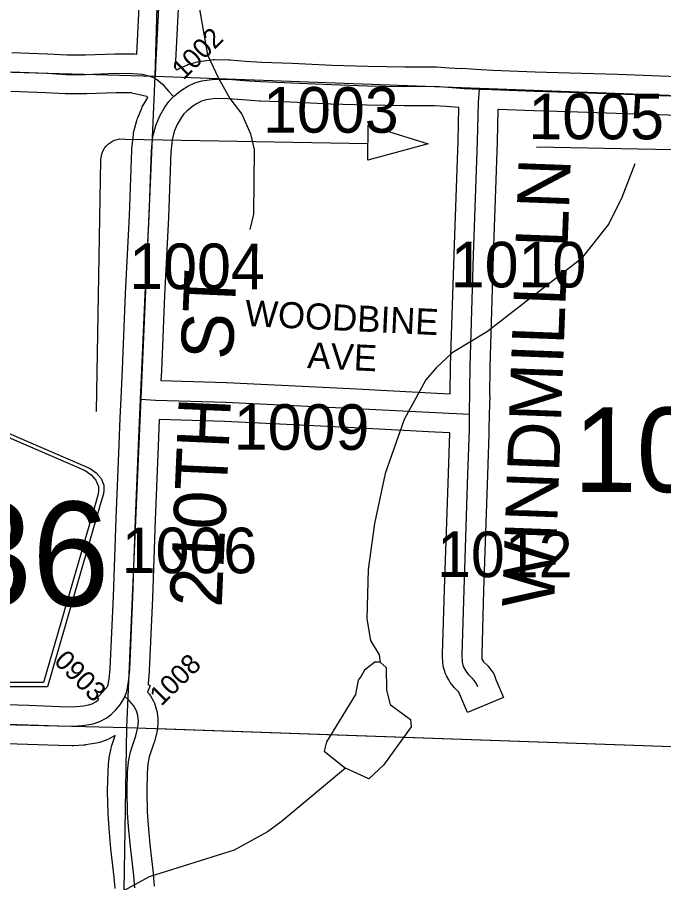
# Model space of a CAD drawing. Extents: x -132.8 to -73.3, y -60 to -26.
# Drawn here: x -118.695 to -117.702, y -34.693 to -33.364 of the extents above; entities that cross this region are included whole.
import ezdxf

# ---------------------------------------------------------------- set-up
doc = ezdxf.new("R2010")
doc.units = 0
for name, color, linetype in [('tdCoDirctArrow', 7, 'Continuous'), ('tdCoHydroRiver', 7, 'Continuous'), ('tdCoSecRdNmbr', 7, 'Continuous'), ('tdCoSecRdTxt', 7, 'Continuous'), ('tdCoSecRteBand', 7, 'Continuous'), ('tdCoSecRteCL', 7, 'Continuous'), ('tdCoSectLine', 7, 'Continuous'), ('tdCoSectLinePart', 7, 'Continuous'), ('tdCoSectNmbr', 7, 'Continuous'), ('tdCoShieldCoRte', 7, 'Continuous'), ('tdCoSurfGravel', 7, 'Continuous')]:
    doc.layers.add(name, color=color, linetype=linetype)

msp = doc.modelspace()

# ---------------------------------------------------------------- linework, layer by layer
at = {"layer": 'tdCoDirctArrow'}
for points in [[(-117.8978, -33.5628), (-117.6101, -33.5688), (-117.6045, -33.5683), (-117.6013, -33.5677), (-117.597, -33.5665), (-117.5928, -33.5642), (-117.5889, -33.5615), (-117.5854, -33.5583), (-117.5815, -33.553), (-117.5793, -33.5488), (-117.5773, -33.5435), (-117.5767, -33.5392), (-117.5767, -33.5324), (-117.5727, -33.3347)], [(-118.5733, -33.9696), (-118.5666, -33.5829), (-118.5663, -33.5792), (-118.5659, -33.5768), (-118.5653, -33.5741), (-118.5641, -33.571), (-118.5629, -33.5683), (-118.5608, -33.565), (-118.5584, -33.5618), (-118.5548, -33.5585), (-118.5519, -33.5562), (-118.5489, -33.5544), (-118.5457, -33.5528), (-118.5415, -33.5515), (-118.5379, -33.5508), (-118.529, -33.5509), (-118.1566, -33.5576)]]:
    msp.add_lwpolyline(points, dxfattribs=at)
msp.add_lwpolyline([(-118.156, -33.5295), (-118.0641, -33.5585), (-118.1565, -33.5834)], close=True, dxfattribs=at)
at = {"layer": 'tdCoHydroRiver'}
for points in [[(-118.4153, -33.3516), (-118.403, -33.4214), (-118.3866, -33.4565), (-118.3685, -33.4886), (-118.3502, -33.5127), (-118.3368, -33.5431), (-118.3311, -33.5669), (-118.3322, -33.6662), (-118.3376, -33.6897)], [(-117.7463, -33.589), (-117.7666, -33.6405), (-117.7866, -33.681), (-117.8291, -33.7351), (-117.9726, -33.8463), (-118.0271, -33.8795), (-118.0514, -33.9026), (-118.0677, -33.921), (-118.1009, -33.9817), (-118.13, -34.0645), (-118.1462, -34.1413), (-118.156, -34.212), (-118.1581, -34.2877), (-118.1527, -34.321), (-118.1391, -34.3434), (-118.1378, -34.3545)], [(-118.1378, -34.3545), (-118.1285, -34.3626), (-118.1279, -34.3974), (-118.1222, -34.4196), (-118.0912, -34.4425), (-118.09, -34.4536), (-118.1326, -34.5124), (-118.1552, -34.5339), (-118.1911, -34.5171)], [(-118.1378, -34.3545), (-118.1457, -34.3543), (-118.1618, -34.3665), (-118.1668, -34.3758), (-118.1717, -34.382), (-118.1754, -34.404)], [(-118.1754, -34.404), (-118.22, -34.4769), (-118.2235, -34.491), (-118.1911, -34.5171)], [(-118.1911, -34.5171), (-118.2896, -34.5996), (-118.3105, -34.6148), (-118.3618, -34.6434), (-118.4923, -34.684), (-118.5307, -34.7051)]]:
    msp.add_lwpolyline(points, dxfattribs=at)
at = {"layer": 'tdCoSecRteBand'}
for points in [[(-118.7034, -33.4179), (-118.6487, -33.4199), (-118.6483, -33.4199), (-118.6479, -33.4199), (-118.6189, -33.4216), (-118.5901, -33.4217), (-118.5454, -33.42), (-118.5447, -33.42), (-118.5441, -33.42), (-118.5173, -33.4201), (-118.5161, -33.4201), (-118.515, -33.4202), (-118.5114, -33.4205), (-118.5076, -33.3479)], [(-118.4477, -33.3507), (-118.4524, -33.4409), (-118.4524, -33.4423), (-118.4493, -33.4444), (-118.449, -33.4442), (-118.4472, -33.4431), (-118.4452, -33.4422), (-118.4347, -33.4375), (-118.4329, -33.4367), (-118.4311, -33.4361), (-118.4202, -33.4329), (-118.4181, -33.4322), (-118.4159, -33.4319), (-118.3967, -33.4291), (-118.3943, -33.4287), (-118.3919, -33.4288), (-118.3699, -33.4291), (-118.369, -33.4292), (-118.3681, -33.4292), (-118.3445, -33.4311), (-118.3195, -33.4328), (-118.2729, -33.4345), (-118.2728, -33.4345), (-118.2726, -33.4345), (-118.2113, -33.4374), (-118.1567, -33.4391), (-118.1, -33.44), (-118.0532, -33.4399), (-118.0521, -33.4399), (-118.051, -33.44), (-118.0318, -33.4414), (-118.0318, -33.4414), (-118.0318, -33.4414), (-118.0127, -33.4428), (-118.0127, -33.4421), (-117.9832, -33.4443), (-117.9642, -33.4452), (-117.8998, -33.4475), (-117.8471, -33.4492), (-117.7732, -33.4515), (-117.7731, -33.4515), (-117.7729, -33.4515), (-117.7072, -33.4541), (-117.6419, -33.4562)], [(-118.8531, -34.4155), (-118.6773, -34.4207), (-118.6772, -34.4207), (-118.6771, -34.4207), (-118.6302, -34.4224), (-118.6105, -34.4229), (-118.5983, -34.4221), (-118.5932, -34.4213), (-118.5856, -34.42), (-118.5802, -34.4182), (-118.5746, -34.4152), (-118.5706, -34.4122), (-118.57, -34.4116), (-118.5722, -34.4096), (-118.5558, -34.3913), (-118.5557, -34.3911), (-118.5538, -34.3807), (-118.5523, -34.3641), (-118.5474, -34.2535), (-118.5432, -34.1337), (-118.5432, -34.1337), (-118.5432, -34.1336), (-118.5387, -34.0204), (-118.5387, -34.0203), (-118.5387, -34.0203), (-118.5369, -33.9792), (-118.537, -33.9791), (-118.5356, -33.9492), (-118.5336, -33.9044), (-118.5286, -33.7885), (-118.5286, -33.7884), (-118.5286, -33.7882), (-118.5225, -33.6684), (-118.519, -33.568), (-118.519, -33.5671), (-118.5189, -33.5661), (-118.5167, -33.5439), (-118.5164, -33.5416), (-118.5159, -33.5393), (-118.5114, -33.5223), (-118.5109, -33.5203), (-118.5101, -33.5183), (-118.5039, -33.5035), (-118.5031, -33.5017), (-118.5021, -33.4999), (-118.4945, -33.4869), (-118.4959, -33.4855), (-118.5191, -33.4806), (-118.519, -33.4801), (-118.5437, -33.48), (-118.5884, -33.4817), (-118.589, -33.4817), (-118.5896, -33.4817), (-118.62, -33.4816), (-118.6208, -33.4816), (-118.6217, -33.4816), (-118.6511, -33.4798), (-118.7047, -33.4779)], [(-118.0299, -33.9421), (-118.0294, -33.8998), (-118.0294, -33.8996), (-118.0294, -33.8993), (-118.0242, -33.7282), (-118.0242, -33.7281), (-118.0242, -33.728), (-118.018, -33.5536), (-118.0167, -33.5027), (-118.0361, -33.5012), (-118.0542, -33.4999), (-118.1002, -33.5), (-118.1005, -33.5), (-118.1007, -33.5), (-118.1579, -33.499), (-118.1581, -33.499), (-118.1583, -33.499), (-118.2133, -33.4974), (-118.2136, -33.4974), (-118.2138, -33.4973), (-118.2753, -33.4945), (-118.3222, -33.4928), (-118.3227, -33.4928), (-118.3233, -33.4927), (-118.3489, -33.4909), (-118.349, -33.4909), (-118.3491, -33.4909), (-118.3718, -33.4891), (-118.3904, -33.4888), (-118.405, -33.4909), (-118.4119, -33.493), (-118.4187, -33.4961), (-118.4253, -33.5002), (-118.4347, -33.5079), (-118.4391, -33.5124), (-118.4434, -33.5184), (-118.4493, -33.5285), (-118.4539, -33.5395), (-118.4572, -33.5522), (-118.4591, -33.5711), (-118.4625, -33.6707), (-118.4625, -33.671), (-118.4625, -33.6712), (-118.4687, -33.7912), (-118.4736, -33.907), (-118.4736, -33.907), (-118.4736, -33.907), (-118.4743, -33.922), (-118.3744, -33.925), (-118.3741, -33.925), (-118.3738, -33.925), (-118.1839, -33.9341), (-118.1839, -33.9341), (-118.1838, -33.9341), (-118.0505, -33.9413), (-118.0299, -33.9421)], [(-117.6434, -33.5161), (-117.7093, -33.514), (-117.7094, -33.514), (-117.7095, -33.514), (-117.7752, -33.5115), (-117.849, -33.5092), (-117.849, -33.5092), (-117.849, -33.5092), (-117.9018, -33.5075), (-117.9019, -33.5075), (-117.9019, -33.5075), (-117.9564, -33.5055), (-117.9564, -33.5056), (-117.9568, -33.5056), (-117.958, -33.5552), (-117.958, -33.5554), (-117.958, -33.5555), (-117.9642, -33.73), (-117.9694, -33.9009), (-117.9699, -33.9447), (-117.9691, -33.9447), (-117.9703, -33.9742), (-117.9706, -33.9978), (-117.9706, -33.998), (-117.9706, -33.9981), (-117.9707, -34.0038), (-117.9708, -34.0038), (-117.9728, -34.0667), (-117.9728, -34.0667), (-117.9728, -34.0667), (-117.9788, -34.2444), (-117.9817, -34.3429), (-117.9814, -34.35), (-117.9807, -34.3512), (-117.9787, -34.3539), (-117.9735, -34.3591), (-117.972, -34.3606), (-117.9708, -34.3622), (-117.9661, -34.3684), (-117.9638, -34.3714), (-117.9623, -34.375), (-117.9598, -34.3809), (-117.9483, -34.4086), (-118.0037, -34.4317), (-118.0152, -34.404), (-118.0162, -34.4016), (-118.0173, -34.4001), (-118.0226, -34.3949), (-118.024, -34.3935), (-118.0252, -34.3918), (-118.0299, -34.3857), (-118.0313, -34.3838), (-118.0324, -34.3818), (-118.0359, -34.3753), (-118.0375, -34.3723), (-118.0384, -34.3689), (-118.0402, -34.3625), (-118.041, -34.3593), (-118.0412, -34.356), (-118.0417, -34.3444), (-118.0417, -34.3433), (-118.0417, -34.3422), (-118.0387, -34.2426), (-118.0387, -34.2425), (-118.0387, -34.2425), (-118.0328, -34.0647), (-118.0308, -34.0022), (-118.0532, -34.0012), (-118.0534, -34.0012), (-118.0536, -34.0012), (-118.1869, -33.994), (-118.3764, -33.9849), (-118.477, -33.9819), (-118.477, -33.9819), (-118.4788, -34.0229), (-118.4832, -34.1359), (-118.4874, -34.2557), (-118.4874, -34.2558), (-118.4874, -34.256), (-118.4924, -34.3674), (-118.4924, -34.3681), (-118.4925, -34.3689), (-118.4942, -34.3876), (-118.4943, -34.3889), (-118.491, -34.3902), (-118.4949, -34.4003), (-118.4938, -34.4016), (-118.492, -34.4037), (-118.4906, -34.406), (-118.486, -34.4142), (-118.484, -34.4175), (-118.483, -34.4212), (-118.4811, -34.4283), (-118.4804, -34.4306), (-118.4802, -34.4329), (-118.4792, -34.4415), (-118.4789, -34.4444), (-118.4791, -34.4472), (-118.4798, -34.4569), (-118.48, -34.4594), (-118.4806, -34.4618), (-118.4838, -34.4747), (-118.4841, -34.4759), (-118.4845, -34.477), (-118.4851, -34.4787), (-118.4923, -34.4998), (-118.4945, -34.5113), (-118.4955, -34.5249), (-118.4962, -34.5523), (-118.4955, -34.5841), (-118.4941, -34.6049), (-118.4915, -34.6347), (-118.4863, -34.6784), (-118.4863, -34.679), (-118.4862, -34.6796), (-118.4848, -34.6986)], [(-118.5447, -34.7019), (-118.546, -34.6848), (-118.5511, -34.6413), (-118.5512, -34.6409), (-118.5512, -34.6404), (-118.5539, -34.6099), (-118.5539, -34.6095), (-118.554, -34.6092), (-118.5554, -34.5875), (-118.5555, -34.5869), (-118.5555, -34.5862), (-118.5562, -34.5529), (-118.5563, -34.5522), (-118.5562, -34.5514), (-118.5555, -34.5226), (-118.5555, -34.5218), (-118.5554, -34.5211), (-118.5542, -34.505), (-118.5541, -34.5033), (-118.5537, -34.5016), (-118.5508, -34.4863), (-118.5504, -34.4843), (-118.5497, -34.4824), (-118.5445, -34.4671), (-118.554, -34.4722), (-118.5562, -34.4733), (-118.5585, -34.4741), (-118.5686, -34.4776), (-118.571, -34.4784), (-118.5735, -34.4788), (-118.5835, -34.4805), (-118.59, -34.4815), (-118.5914, -34.4818), (-118.5929, -34.4819), (-118.6079, -34.4828), (-118.6092, -34.4829), (-118.6106, -34.4829), (-118.6318, -34.4824), (-118.632, -34.4824), (-118.6322, -34.4824), (-118.6792, -34.4807), (-118.8549, -34.4755)]]:
    msp.add_lwpolyline(points, dxfattribs=at)
at = {"layer": 'tdCoSecRteCL'}
for points in [[(-118.4835, -33.4575), (-118.4828, -33.4545), (-118.4823, -33.4397), (-118.4776, -33.3492), (-118.4727, -33.1977), (-118.4707, -33.1339), (-118.4703, -33.0865)], [(-118.7044, -33.4479), (-118.6497, -33.4498), (-118.6199, -33.4516), (-118.5896, -33.4517), (-118.5442, -33.45), (-118.5174, -33.4501), (-118.5031, -33.4512), (-118.4927, -33.4541), (-118.4846, -33.4568), (-118.4835, -33.4575)], [(-118.4835, -33.4575), (-118.4784, -33.461), (-118.4719, -33.4668), (-118.463, -33.4774), (-118.4551, -33.4857)], [(-118.4551, -33.4857), (-118.4428, -33.4758), (-118.433, -33.4696), (-118.4224, -33.4648), (-118.4116, -33.4616), (-118.3924, -33.4588), (-118.3704, -33.4591), (-118.3468, -33.461), (-118.3211, -33.4628), (-118.274, -33.4645), (-118.2124, -33.4674), (-118.1574, -33.469), (-118.1003, -33.47), (-118.0532, -33.4699), (-118.0339, -33.4713), (-118.0088, -33.4732), (-117.985, -33.4742)], [(-118.0003, -33.9734), (-117.9994, -33.9002), (-117.9942, -33.7291), (-117.988, -33.5545), (-117.9865, -33.495), (-117.985, -33.4742)], [(-117.985, -33.4742), (-117.9654, -33.4751), (-117.9008, -33.4775), (-117.8481, -33.4792), (-117.7741, -33.4815), (-117.7083, -33.4841), (-117.6425, -33.4862), (-117.5974, -33.4867), (-117.5794, -33.4868)], [(-118.5056, -33.9506), (-118.5036, -33.9057), (-118.4987, -33.7898), (-118.4925, -33.6697), (-118.489, -33.5691), (-118.4868, -33.5469), (-118.4824, -33.5299), (-118.4762, -33.5151), (-118.4686, -33.502), (-118.4622, -33.4931), (-118.4551, -33.4857)], [(-118.5298, -34.4072), (-118.5268, -34.3994), (-118.5241, -34.3848), (-118.5223, -34.3661), (-118.5174, -34.2546), (-118.5132, -34.1348), (-118.5088, -34.0216), (-118.5056, -33.9506)], [(-118.5056, -33.9506), (-118.4826, -33.9518), (-118.3753, -33.955), (-118.1854, -33.9641), (-118.052, -33.9712), (-118.0003, -33.9734)], [(-117.9875, -34.3924), (-117.99, -34.3865), (-117.9947, -34.3804), (-118.0013, -34.3737), (-118.006, -34.3675), (-118.0095, -34.3611), (-118.0112, -34.3547), (-118.0117, -34.3431), (-118.0087, -34.2435), (-118.0028, -34.0657), (-118.0006, -33.9974), (-118.0003, -33.9734)], [(-119.0012, -34.4608), (-118.9963, -34.4566), (-118.9872, -34.4512), (-118.9761, -34.4467), (-118.9625, -34.444), (-118.9467, -34.443), (-118.854, -34.4455), (-118.6782, -34.4507), (-118.6311, -34.4524), (-118.6099, -34.4529), (-118.5948, -34.4519), (-118.5883, -34.4509), (-118.5783, -34.4492), (-118.5682, -34.4458), (-118.5586, -34.4406), (-118.5512, -34.4352), (-118.544, -34.4282), (-118.5376, -34.4206), (-118.5312, -34.4107), (-118.5298, -34.4072)], [(-118.5147, -34.7009), (-118.5161, -34.6819), (-118.5213, -34.6378), (-118.524, -34.6072), (-118.5255, -34.5855), (-118.5263, -34.5522), (-118.5255, -34.5234), (-118.5243, -34.5073), (-118.5213, -34.492), (-118.5135, -34.4691), (-118.5129, -34.4674), (-118.5097, -34.4546), (-118.509, -34.4449), (-118.51, -34.4363), (-118.5119, -34.4292), (-118.5166, -34.421), (-118.5235, -34.4129), (-118.5298, -34.4072)]]:
    msp.add_lwpolyline(points, dxfattribs=at)
at = {"layer": 'tdCoSectLine'}
for points in [[(-118.4832, -33.4545), (-118.4546, -32.4661)], [(-119.4887, -33.4264), (-118.4832, -33.4545)], [(-118.5269, -34.4548), (-118.4832, -33.4545)], [(-118.4832, -33.4545), (-117.4866, -33.4914)], [(-119.5251, -34.4309), (-118.5269, -34.4548)], [(-118.5429, -35.4562), (-118.5269, -34.4548)], [(-118.5269, -34.4548), (-117.5134, -34.4899)]]:
    msp.add_lwpolyline(points, dxfattribs=at)
at = {"layer": 'tdCoSectLinePart'}
msp.add_lwpolyline([(-118.4805, -34.4564), (-117.543, -34.4889)], dxfattribs=at)
at = {"layer": 'tdCoShieldCoRte'}
for points in [[(-118.8882, -34.3922), (-118.9701, -34.1093), (-118.974, -34.0961), (-118.9747, -34.0902), (-118.9747, -34.0824), (-118.9705, -34.0721), (-118.9632, -34.0636), (-118.9536, -34.0569), (-118.7864, -33.9846), (-118.7788, -33.9829), (-118.7684, -33.982), (-118.758, -33.9829), (-118.7505, -33.9846), (-118.5832, -34.0569), (-118.5736, -34.0636), (-118.5664, -34.0721), (-118.5621, -34.0824), (-118.5621, -34.0902), (-118.5628, -34.0961), (-118.5667, -34.1093), (-118.6487, -34.3922)], [(-118.8823, -34.3858), (-118.962, -34.1106), (-118.9658, -34.0979), (-118.9665, -34.0923), (-118.9665, -34.0848), (-118.9624, -34.0749), (-118.9554, -34.0667), (-118.9462, -34.0603), (-118.7856, -33.9909), (-118.7784, -33.9893), (-118.7684, -33.9884), (-118.7584, -33.9893), (-118.7512, -33.9909), (-118.5906, -34.0603), (-118.5814, -34.0667), (-118.5744, -34.0749), (-118.5704, -34.0848), (-118.5704, -34.0923), (-118.5711, -34.0979), (-118.5748, -34.1106), (-118.6545, -34.3858)]]:
    msp.add_lwpolyline(points, close=True, dxfattribs=at)
at = {"layer": 'tdCoSurfGravel'}
for points in [[(-118.4835, -33.4575), (-118.4828, -33.4545), (-118.4823, -33.4397), (-118.4776, -33.3492), (-118.4727, -33.1977), (-118.4707, -33.1339), (-118.4703, -33.0865)], [(-118.7044, -33.4479), (-118.6497, -33.4498), (-118.6199, -33.4516), (-118.5896, -33.4517), (-118.5442, -33.45), (-118.5174, -33.4501), (-118.5031, -33.4512), (-118.4927, -33.4541), (-118.4846, -33.4568), (-118.4835, -33.4575), (-118.4784, -33.461), (-118.4719, -33.4668), (-118.463, -33.4774), (-118.4551, -33.4857), (-118.4551, -33.4857)], [(-118.4551, -33.4857), (-118.4428, -33.4758), (-118.433, -33.4696), (-118.4224, -33.4648), (-118.4116, -33.4616), (-118.3924, -33.4588), (-118.3704, -33.4591), (-118.3468, -33.461), (-118.3211, -33.4628), (-118.274, -33.4645), (-118.2124, -33.4674), (-118.1574, -33.469), (-118.1003, -33.47), (-118.0532, -33.4699), (-118.0339, -33.4713), (-118.0088, -33.4732), (-117.985, -33.4742), (-117.9654, -33.4751), (-117.9008, -33.4775), (-117.8481, -33.4792), (-117.7741, -33.4815), (-117.7083, -33.4841), (-117.6425, -33.4862)], [(-117.9875, -34.3924), (-117.99, -34.3865), (-117.9947, -34.3804), (-118.0013, -34.3737), (-118.006, -34.3675), (-118.0095, -34.3611), (-118.0112, -34.3547), (-118.0117, -34.3431), (-118.0087, -34.2435), (-118.0028, -34.0657), (-118.0006, -33.9974), (-118.0003, -33.9734), (-117.9994, -33.9002), (-117.9942, -33.7291), (-117.988, -33.5545), (-117.9865, -33.495), (-117.985, -33.4742)], [(-118.5298, -34.4072), (-118.5268, -34.3994), (-118.5241, -34.3848), (-118.5223, -34.3661), (-118.5174, -34.2546), (-118.5132, -34.1348), (-118.5088, -34.0216), (-118.5056, -33.9506), (-118.5036, -33.9057), (-118.4987, -33.7898), (-118.4925, -33.6697), (-118.489, -33.5691), (-118.4868, -33.5469), (-118.4824, -33.5299), (-118.4762, -33.5151), (-118.4686, -33.502), (-118.4622, -33.4931), (-118.4551, -33.4857)], [(-118.5056, -33.9506), (-118.4826, -33.9518), (-118.3753, -33.955), (-118.1854, -33.9641), (-118.052, -33.9712), (-118.0003, -33.9734)], [(-118.5883, -34.4509), (-118.5783, -34.4492), (-118.5682, -34.4458), (-118.5586, -34.4406), (-118.5512, -34.4352), (-118.544, -34.4282), (-118.5376, -34.4206), (-118.5312, -34.4107), (-118.5298, -34.4072)], [(-118.5135, -34.4691), (-118.5129, -34.4674), (-118.5097, -34.4546), (-118.509, -34.4449), (-118.51, -34.4363), (-118.5119, -34.4292), (-118.5166, -34.421), (-118.5235, -34.4129), (-118.5298, -34.4072)], [(-119.0012, -34.4608), (-118.9963, -34.4566), (-118.9872, -34.4512), (-118.9761, -34.4467), (-118.9625, -34.444), (-118.9467, -34.443), (-118.854, -34.4455), (-118.6782, -34.4507), (-118.6311, -34.4524), (-118.6099, -34.4529), (-118.5948, -34.4519), (-118.5883, -34.4509)], [(-118.5147, -34.7009), (-118.5161, -34.6819), (-118.5213, -34.6378), (-118.524, -34.6072), (-118.5255, -34.5855), (-118.5263, -34.5522), (-118.5255, -34.5234), (-118.5243, -34.5073), (-118.5213, -34.492), (-118.5135, -34.4691)]]:
    msp.add_lwpolyline(points, dxfattribs=at)

# ---------------------------------------------------------------- texts
at = {"layer": 'tdCoSecRdNmbr'}
for s, height, rotation, p in [('1002', 0.03, 44.911, (-118.4397, -33.4614)), ('1003', 0.07, 359.911, (-118.3175, -33.541)), ('1005', 0.07, 359.9115, (-117.91, -33.5511)), ('1010', 0.07, 359.9115, (-118.0293, -33.7787)), ('1004', 0.07, 359.9111, (-118.5231, -33.7813)), ('1009', 0.07, 359.9112, (-118.3625, -34.0281)), ('1006', 0.07, 359.9111, (-118.5348, -34.2176)), ('1012', 0.07, 359.9115, (-118.0504, -34.2237)), ('0903', 0.03, 314.911, (-118.6401, -34.3543)), ('1008', 0.03, 44.911, (-118.4737, -34.4232))]:
    msp.add_text(s, height=height, rotation=rotation, dxfattribs=at).set_placement(p)
at = {"layer": 'tdCoSecRdTxt'}
for s, height, rotation, p in [('WINDMILL LN', 0.08, 87.8588, (-117.8706, -34.2713)), ('210TH  ST', 0.08, 87.456, (-118.3811, -34.2711)), ('WOODBINE', 0.04, 357.2779, (-118.3458, -33.8381)), ('AVE', 0.04, 357.2779, (-118.2502, -33.9027))]:
    msp.add_text(s, height=height, rotation=rotation, dxfattribs=at).set_placement(p)
at = {"layer": 'tdCoSectNmbr'}
msp.add_text('10', height=0.13, rotation=359.9115, dxfattribs=at).set_placement((-117.8406, -34.093))
at = {"layer": 'tdCoShieldCoRte'}
msp.add_text('L36', height=0.16, dxfattribs=at).set_placement((-118.9103, -34.2679))

doc.saveas('drawing.dxf')
